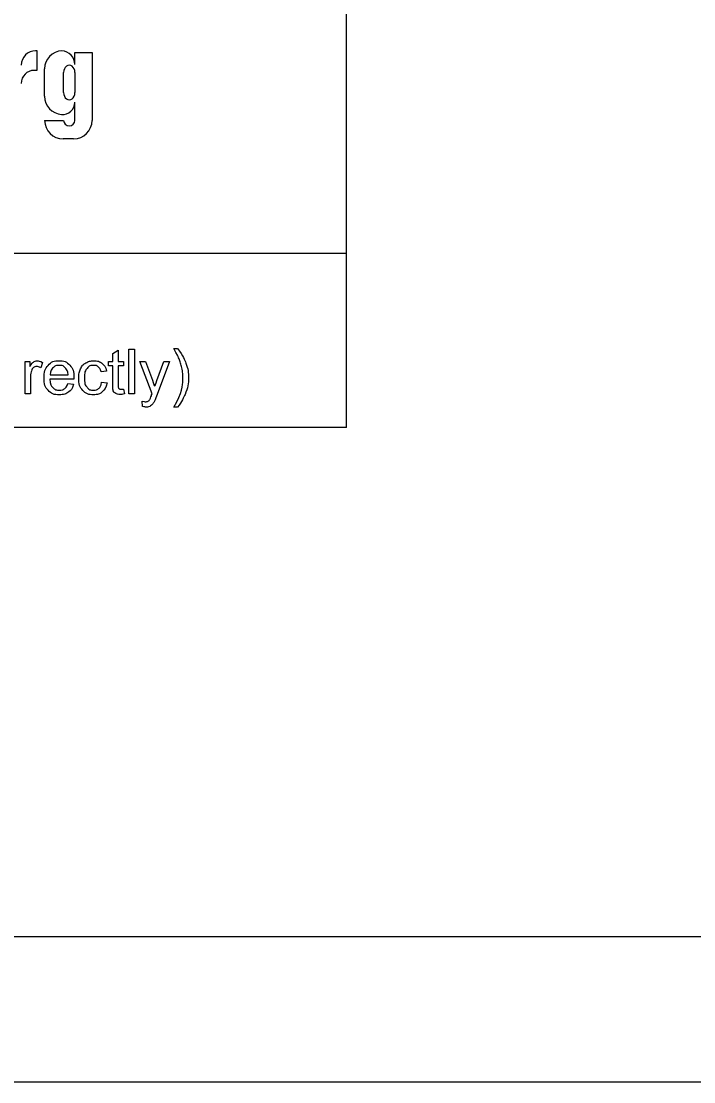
# Model space of a CAD drawing. Extents: x 0 to 34, y 0 to 22.
# Drawn here: x 6.877 to 9.199, y 0 to 3.659 of the extents above; entities that cross this region are included whole.
import ezdxf

# ---------------------------------------------------------------- set-up
doc = ezdxf.new("R2010")
doc.units = 0
for name, color, linetype in [('SH_Border', 7, 'Continuous'), ('SH_Cut_Line', 7, 'Continuous'), ('SH_Data', 7, 'Continuous')]:
    doc.layers.add(name, color=color, linetype=linetype)

msp = doc.modelspace()

# ---------------------------------------------------------------- linework, layer by layer
at = {"layer": 'SH_Border'}
msp.add_lwpolyline([(2, 21.5), (33.5, 21.5), (33.5, 0.5), (2, 0.5)], close=True, dxfattribs=at)
at = {"layer": 'SH_Cut_Line'}
msp.add_lwpolyline([(0, 0), (34, 0), (34, 22), (0, 22)], close=True, dxfattribs=at)
at = {"layer": 'SH_Data'}
for p, q in [((8, 2.2574), (8, 5.2574)), ((6.9326, 3.5569), (6.9272, 3.5569)), ((6.9326, 3.4892), (6.9326, 3.5569)), ((7.0627, 3.509), (7.0627, 3.5511)), ((7.0627, 3.5511), (7.1219, 3.5511)), ((7.1219, 3.5511), (7.1219, 3.3163)), ((6.9222, 3.4892), (6.9326, 3.4892)), ((6.9583, 3.3997), (6.9583, 3.4943)), ((7.0239, 3.4124), (7.0239, 3.4817)), ((7.0627, 3.4817), (7.0627, 3.4124)), ((7.0627, 3.3163), (7.0627, 3.3793)), ((6.9583, 3.3163), (7.0239, 3.3163)), ((7.0584, 3.2528), (7.0218, 3.2528)), ((8, 2.8574), (3.25, 2.8574)), ((8, 2.2574), (3.25, 2.2574))]:
    msp.add_line(p, q, dxfattribs=at)
for points in [[(7.2491, 2.3728), (7.2491, 2.5268), (7.268, 2.5268), (7.268, 2.3728), (7.2491, 2.3728)], [(7.4038, 2.5293), (7.4173, 2.5293)], [(7.1932, 2.4054), (7.1932, 2.4697), (7.1792, 2.4697), (7.1792, 2.4844), (7.1932, 2.4844), (7.1932, 2.512), (7.2121, 2.5234), (7.2121, 2.4844), (7.231, 2.4844), (7.231, 2.4697), (7.2121, 2.4697), (7.2121, 2.4043)], [(6.8907, 2.3728), (6.8907, 2.4844), (6.9077, 2.4844), (6.9077, 2.4675)], [(6.9513, 2.4808), (6.9447, 2.4633)], [(7.1718, 2.4515), (7.1534, 2.4487)], [(7.3289, 2.3727), (7.2865, 2.4844), (7.3069, 2.4844), (7.3301, 2.42)], [(7.346, 2.4193), (7.3699, 2.4844), (7.3888, 2.4844), (7.3464, 2.3708)], [(6.9096, 2.4312), (6.9096, 2.3728), (6.8907, 2.3728)], [(7.0589, 2.4237), (6.9757, 2.4237)], [(6.9768, 2.4392), (7.0391, 2.4392)], [(7.0389, 2.4088), (7.0584, 2.4063)], [(7.1551, 2.4136), (7.1736, 2.4111)], [(7.231, 2.3896), (7.2337, 2.3729)], [(7.2965, 2.3299), (7.2944, 2.3477)], [(7.4173, 2.3275), (7.4038, 2.3275)]]:
    msp.add_lwpolyline(points, dxfattribs=at)
for centre, radius, start, end in [((6.9272, 3.507), 0.0498, 90, 180), ((7.0206, 3.4943), 0.0623, 92.6865, 180), ((7.0151, 3.509), 0.0476, 0, 86.9262), ((6.9222, 3.4443), 0.0448, 90, 180), ((7.0211, 3.3997), 0.0629, 180, 265.7132), ((7.0203, 3.3793), 0.0424, 264.7825, 0), ((7.0218, 3.3163), 0.0635, 180, 270), ((7.0584, 3.3163), 0.0635, 270, 0)]:
    msp.add_arc(centre, radius, start, end, dxfattribs=at)
for centre, major_axis, ratio, start_param, end_param in [((7.0433, 3.4817), (0, 0.025), 0.777179, 4.712389, 7.853982), ((7.0433, 3.4124), (0, 0.025), 0.777179, 1.570796, 4.712389), ((7.0433, 3.3163), (0.0194, 0), 0.959012, 3.141593, 6.283185)]:
    msp.add_ellipse(centre, major_axis=major_axis, ratio=ratio, start_param=start_param, end_param=end_param, dxfattribs=at)
for points in [[(7.4038, 2.3275), (7.4351, 2.3779), (7.4351, 2.4284), (7.4351, 2.4481), (7.4306, 2.4676), (7.427, 2.4833), (7.4207, 2.4978), (7.4166, 2.5073), (7.4038, 2.5293)], [(7.4173, 2.5293), (7.437, 2.503), (7.4465, 2.4764), (7.4546, 2.4535), (7.4546, 2.4285), (7.4546, 2.4001), (7.4437, 2.3737), (7.4328, 2.3472), (7.4173, 2.3275)], [(6.9077, 2.4675), (6.9142, 2.4793), (6.9198, 2.4831), (6.9253, 2.4869), (6.9319, 2.4869), (6.9414, 2.4869), (6.9513, 2.4808)], [(6.9447, 2.4633), (6.9378, 2.4674), (6.9309, 2.4674), (6.9247, 2.4674), (6.9198, 2.4636), (6.9149, 2.4599), (6.9128, 2.4533), (6.9096, 2.4432), (6.9096, 2.4312)], [(7.0584, 2.4063), (7.0538, 2.3892), (7.0413, 2.3797), (7.0288, 2.3703), (7.0094, 2.3703), (6.9849, 2.3703), (6.9706, 2.3854), (6.9562, 2.4004), (6.9562, 2.4276), (6.9562, 2.4558), (6.9707, 2.4713), (6.9852, 2.4869), (7.0083, 2.4869), (7.0307, 2.4869), (7.0449, 2.4716), (7.059, 2.4564), (7.059, 2.4287), (7.059, 2.4271), (7.0589, 2.4237)], [(7.0391, 2.4392), (7.0378, 2.4533), (7.0319, 2.4604), (7.0229, 2.4714), (7.0085, 2.4714), (6.9955, 2.4714), (6.9866, 2.4626), (6.9777, 2.4539), (6.9768, 2.4392)], [(7.1736, 2.4111), (7.1706, 2.392), (7.158, 2.3811), (7.1454, 2.3703), (7.1272, 2.3703), (7.1043, 2.3703), (7.0903, 2.3853), (7.0764, 2.4002), (7.0764, 2.4282), (7.0764, 2.4462), (7.0824, 2.4598), (7.0884, 2.4733), (7.1006, 2.4801), (7.1129, 2.4869), (7.1273, 2.4869), (7.1455, 2.4869), (7.157, 2.4777), (7.1686, 2.4685), (7.1718, 2.4515)], [(7.1534, 2.4487), (7.1508, 2.46), (7.1441, 2.4657), (7.1375, 2.4714), (7.128, 2.4714), (7.1137, 2.4714), (7.1048, 2.4611), (7.0959, 2.4509), (7.0959, 2.4287), (7.0959, 2.4062), (7.1045, 2.396), (7.1131, 2.3858), (7.127, 2.3858), (7.1381, 2.3858), (7.1456, 2.3926), (7.1531, 2.3994), (7.1551, 2.4136)], [(6.9757, 2.4237), (6.9768, 2.4053), (6.9861, 2.3956), (6.9955, 2.3858), (7.0094, 2.3858), (7.0198, 2.3858), (7.0272, 2.3913), (7.0346, 2.3968), (7.0389, 2.4088)], [(7.3301, 2.42), (7.3346, 2.4077), (7.3382, 2.3942), (7.3415, 2.4069), (7.346, 2.4193)], [(7.2337, 2.3729), (7.2257, 2.3712), (7.2194, 2.3712), (7.2091, 2.3712), (7.2035, 2.3745), (7.1978, 2.3778), (7.1955, 2.3831), (7.1932, 2.3884), (7.1932, 2.4054)], [(7.2121, 2.4043), (7.2121, 2.3962), (7.2131, 2.3939), (7.2141, 2.3916), (7.2163, 2.3902), (7.2186, 2.3888), (7.2228, 2.3888), (7.2259, 2.3888), (7.231, 2.3896)], [(7.2944, 2.3477), (7.3006, 2.346), (7.3052, 2.346), (7.3115, 2.346), (7.3153, 2.3481), (7.319, 2.3502), (7.3214, 2.354), (7.3232, 2.3568), (7.3272, 2.368), (7.3277, 2.3696), (7.3289, 2.3727)], [(7.3464, 2.3708), (7.3396, 2.3525), (7.3358, 2.3456), (7.3308, 2.3363), (7.3242, 2.3319), (7.3177, 2.3276), (7.3087, 2.3276), (7.3032, 2.3276), (7.2965, 2.3299)]]:
    msp.add_open_spline(points, degree=3, dxfattribs=at)

doc.saveas('drawing.dxf')
